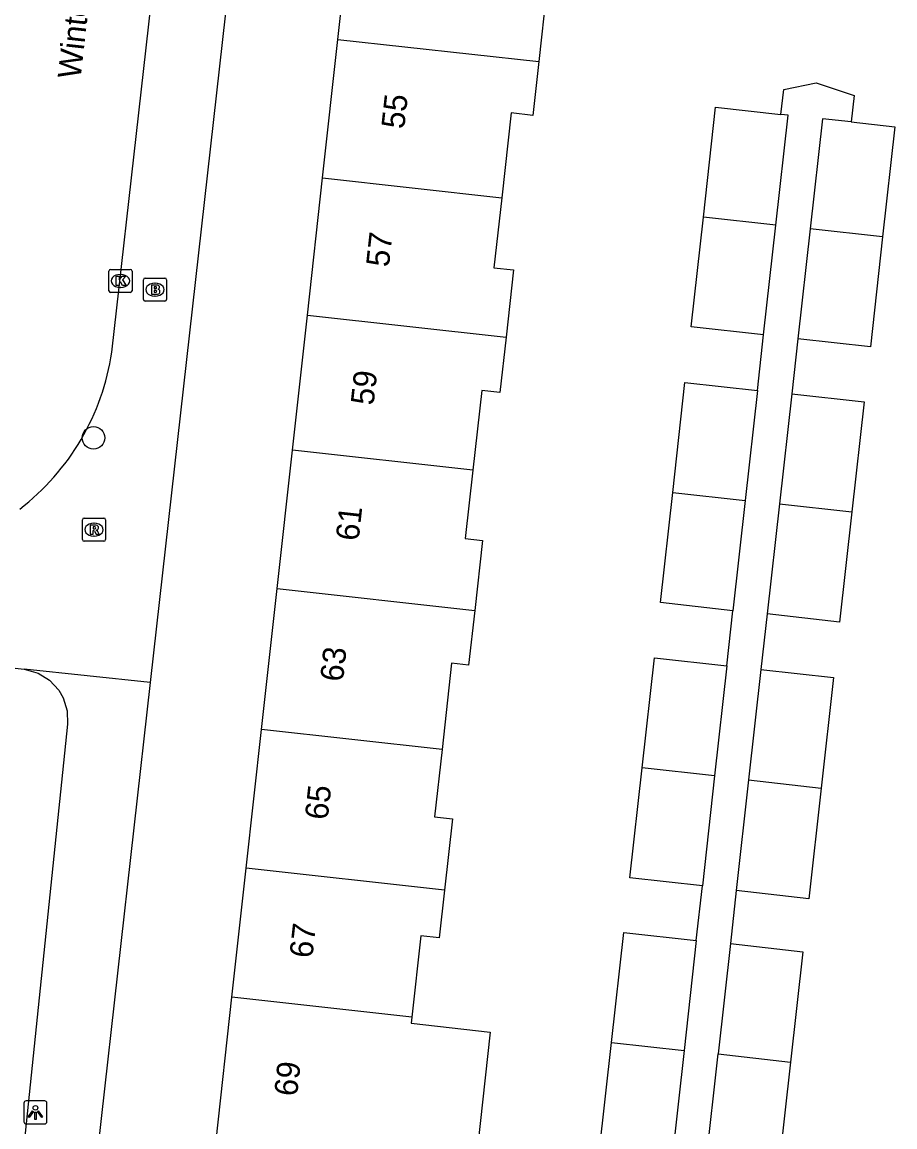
# Model space of a CAD drawing. Extents: x 162026 to 163499, y 387297 to 388169.
# Drawn here: x 162419.53 to 162457.36, y 387650.92 to 387698.78 of the extents above; entities that cross this region are included whole.
import ezdxf

# ---------------------------------------------------------------- set-up
doc = ezdxf.new("R2010")
doc.units = 0
for name, color, linetype in [('IMGEO_Boom', 7, 'Continuous'), ('IMGEO_Brandkraan', 7, 'Continuous'), ('IMGEO_Kolk', 7, 'Continuous'), ('IMGEO_Lichtpunt', 7, 'Continuous'), ('IMGEO_Openbare_ruimte_label', 7, 'Continuous'), ('IMGEO_Pand', 7, 'Continuous'), ('IMGEO_Pand_nummerreeks', 7, 'Continuous'), ('IMGEO_Rijbaan_lokaal_open', 7, 'Continuous'), ('IMGEO_Rioolput', 7, 'Continuous'), ('IMGEO_Voetpad_open', 7, 'Continuous')]:
    doc.layers.add(name, color=color, linetype=linetype)

msp = doc.modelspace()

# ---------------------------------------------------------------- linework, layer by layer
at = {"layer": 'IMGEO_Boom'}
msp.add_circle((162422.629, 387680.775), 0.489, dxfattribs=at)
at = {"layer": 'IMGEO_Brandkraan'}
for p, q in [((162424.79, 387686.769), (162424.79, 387687.621)), ((162424.865, 387687.695), (162425.717, 387687.695)), ((162425.791, 387687.621), (162425.791, 387686.769)), ((162425.278, 387687.475), (162425.303, 387687.475)), ((162425.717, 387686.695), (162424.865, 387686.695)), ((162425.301, 387686.915), (162425.276, 387686.915))]:
    msp.add_line(p, q, dxfattribs=at)
for points in [[(162424.79, 387686.769), (162424.79, 387687.621)], [(162424.865, 387687.695), (162425.717, 387687.695)], [(162425.791, 387687.621), (162425.791, 387686.769)], [(162425.138, 387687.395), (162425.138, 387686.995), (162425.351, 387686.995)], [(162425.369, 387687.395), (162425.138, 387687.395)], [(162425.317, 387687.314), (162425.263, 387687.314), (162425.263, 387687.238)], [(162425.263, 387687.238), (162425.316, 387687.238)], [(162425.325, 387687.162), (162425.263, 387687.162), (162425.263, 387687.081)], [(162425.263, 387687.081), (162425.325, 387687.081)], [(162425.717, 387686.695), (162424.865, 387686.695)]]:
    msp.add_lwpolyline(points, dxfattribs=at)
for centre, radius, start, end in [((162424.867, 387687.619), 0.0765, 91.552, 178.448), ((162424.867, 387687.619), 0.0765, 91.552, 178.448), ((162425.715, 387687.619), 0.0765, 1.552, 88.448), ((162425.715, 387687.619), 0.0765, 1.552, 88.448), ((162425.318, 387687.276), 0.0379, 267.8285, 90.9355), ((162425.326, 387687.121), 0.0404, 269.8759, 90.5077), ((162425.373, 387687.25), 0.145, 59.4692, 91.5367), ((162425.398, 387687.297), 0.0922, 285.5137, 58.1501), ((162425.403, 387687.105), 0.105, 301.3115, 78.989), ((162424.867, 387686.771), 0.0765, 181.552, 268.448), ((162424.867, 387686.771), 0.0765, 181.552, 268.448), ((162425.357, 387687.246), 0.251, 268.6676, 293.5347), ((162425.715, 387686.771), 0.0765, 271.552, 358.448), ((162425.715, 387686.771), 0.0765, 271.552, 358.448)]:
    msp.add_arc(centre, radius, start, end, dxfattribs=at)
for centre, major_axis, ratio, start_param, end_param in [((162425.277, 387687.195), (-0.387, 0.002), 0.722429, 4.712389, 7.853982), ((162425.302, 387687.195), (-0.39, 0.002), 0.717154, 1.570796, 4.712389)]:
    msp.add_ellipse(centre, major_axis=major_axis, ratio=ratio, start_param=start_param, end_param=end_param, dxfattribs=at)
at = {"layer": 'IMGEO_Kolk'}
for p, q in [((162423.295, 387687.146), (162423.295, 387687.998)), ((162423.37, 387688.072), (162424.222, 387688.072)), ((162424.296, 387687.998), (162424.296, 387687.146)), ((162423.783, 387687.852), (162423.808, 387687.852)), ((162424.222, 387687.072), (162423.37, 387687.072)), ((162423.806, 387687.292), (162423.781, 387687.292))]:
    msp.add_line(p, q, dxfattribs=at)
for points in [[(162423.295, 387687.146), (162423.295, 387687.998)], [(162423.37, 387688.072), (162424.222, 387688.072)], [(162424.296, 387687.998), (162424.296, 387687.146)], [(162423.616, 387687.772), (162423.739, 387687.772), (162423.739, 387687.621), (162423.869, 387687.772), (162424.033, 387687.772), (162423.887, 387687.621), (162424.04, 387687.372), (162423.888, 387687.372), (162423.803, 387687.536), (162423.739, 387687.469), (162423.739, 387687.372), (162423.616, 387687.372), (162423.616, 387687.772)], [(162424.222, 387687.072), (162423.37, 387687.072)]]:
    msp.add_lwpolyline(points, dxfattribs=at)
for centre, start, end in [((162423.372, 387687.996), 91.552, 178.448), ((162423.372, 387687.996), 91.552, 178.448), ((162424.22, 387687.996), 1.552, 88.448), ((162424.22, 387687.996), 1.552, 88.448), ((162423.372, 387687.148), 181.552, 268.448), ((162423.372, 387687.148), 181.552, 268.448), ((162424.22, 387687.148), 271.552, 358.448), ((162424.22, 387687.148), 271.552, 358.448)]:
    msp.add_arc(centre, 0.0765, start, end, dxfattribs=at)
for centre, major_axis, ratio, start_param, end_param in [((162423.782, 387687.572), (-0.387, 0.002), 0.722429, 4.712389, 7.853982), ((162423.807, 387687.572), (-0.39, 0.002), 0.717154, 1.570796, 4.712389)]:
    msp.add_ellipse(centre, major_axis=major_axis, ratio=ratio, start_param=start_param, end_param=end_param, dxfattribs=at)
at = {"layer": 'IMGEO_Lichtpunt'}
for p, q in [((162419.612, 387651.95), (162419.612, 387651.143)), ((162419.612, 387651.95), (162419.612, 387651.143)), ((162420.514, 387652.045), (162419.706, 387652.045)), ((162420.514, 387652.045), (162419.706, 387652.045)), ((162420.608, 387651.143), (162420.608, 387651.95)), ((162420.608, 387651.143), (162420.608, 387651.95)), ((162419.706, 387651.049), (162420.514, 387651.049)), ((162419.706, 387651.049), (162420.514, 387651.049))]:
    msp.add_line(p, q, dxfattribs=at)
for points in [[(162419.986, 387651.614), (162420.025, 387651.586), (162419.837, 387651.324), (162419.799, 387651.351), (162419.986, 387651.614)], [(162420.198, 387651.586), (162420.236, 387651.613), (162420.423, 387651.351), (162420.384, 387651.323), (162420.198, 387651.586)], [(162420.088, 387651.566), (162420.135, 387651.566), (162420.135, 387651.244), (162420.088, 387651.244), (162420.088, 387651.566)]]:
    msp.add_lwpolyline(points, dxfattribs=at)
msp.add_circle((162420.111, 387651.748), 0.0994, dxfattribs=at)
for centre, start, end in [((162419.706, 387651.95), 90, 180), ((162419.706, 387651.95), 90, 180), ((162420.514, 387651.95), 0, 90), ((162420.514, 387651.95), 0, 90), ((162419.706, 387651.143), 180, 270), ((162419.706, 387651.143), 180, 270), ((162420.514, 387651.143), 270, 0), ((162420.514, 387651.143), 270, 360)]:
    msp.add_arc(centre, 0.0946, start, end, dxfattribs=at)
at = {"layer": 'IMGEO_Pand'}
for points in [[(162433.221, 387698.036), (162433.915, 387704.295), (162438.885, 387703.744), (162441.722, 387703.429), (162441.366, 387700.218), (162442.261, 387700.119), (162441.924, 387697.072)], [(162432.557, 387692.036), (162433.221, 387698.036)], [(162433.221, 387698.036), (162441.924, 387697.072)], [(162441.924, 387697.072), (162441.666, 387694.743), (162440.726, 387694.847), (162440.319, 387691.175)], [(162449.057, 387690.338), (162449.586, 387695.099), (162452.42, 387694.784)], [(162452.197, 387689.989), (162452.727, 387694.75), (162452.42, 387694.784)], [(162455.462, 387694.457), (162454.216, 387694.596), (162453.684, 387689.825)], [(162455.462, 387694.457), (162457.357, 387694.245), (162456.824, 387689.475)], [(162431.898, 387686.091), (162432.557, 387692.036)], [(162432.557, 387692.036), (162440.319, 387691.175)], [(162440.319, 387691.175), (162439.983, 387688.144), (162440.831, 387688.05), (162440.508, 387685.137)], [(162451.668, 387685.229), (162448.527, 387685.579), (162449.057, 387690.338)], [(162452.197, 387689.989), (162449.057, 387690.338)], [(162451.668, 387685.229), (162452.197, 387689.989)], [(162453.684, 387689.825), (162453.153, 387685.07)], [(162456.824, 387689.475), (162456.293, 387684.719), (162453.153, 387685.07)], [(162456.824, 387689.475), (162453.684, 387689.825)], [(162431.25, 387680.243), (162431.898, 387686.091)], [(162431.898, 387686.091), (162440.508, 387685.137)], [(162440.508, 387685.137), (162440.243, 387682.739), (162439.449, 387682.827), (162439.067, 387679.377)], [(162447.729, 387678.404), (162448.259, 387683.175), (162451.4, 387682.825)], [(162451.4, 387682.825), (162450.869, 387678.055)], [(162452.886, 387682.687), (162452.354, 387677.917)], [(162452.886, 387682.687), (162456.027, 387682.336), (162455.494, 387677.566)], [(162430.585, 387674.243), (162431.25, 387680.243)], [(162439.067, 387679.377), (162431.25, 387680.243)], [(162439.067, 387679.377), (162438.738, 387676.41), (162439.482, 387676.327), (162439.146, 387673.294)], [(162450.338, 387673.285), (162447.198, 387673.634), (162447.729, 387678.404)], [(162447.729, 387678.404), (162450.869, 387678.055)], [(162450.869, 387678.055), (162450.338, 387673.285)], [(162452.354, 387677.917), (162451.821, 387673.144)], [(162455.494, 387677.566), (162454.961, 387672.794), (162451.821, 387673.144)], [(162452.354, 387677.917), (162455.494, 387677.566)], [(162429.909, 387668.141), (162430.585, 387674.243)], [(162430.585, 387674.243), (162439.146, 387673.294)], [(162439.146, 387673.294), (162438.883, 387670.925), (162438.147, 387671.007), (162437.733, 387667.274)], [(162446.401, 387666.478), (162446.932, 387671.249), (162450.073, 387670.899)], [(162450.073, 387670.899), (162449.542, 387666.128)], [(162451.553, 387670.744), (162451.018, 387665.954)], [(162451.553, 387670.744), (162454.693, 387670.393), (162454.159, 387665.603)], [(162429.243, 387662.133), (162429.909, 387668.141)], [(162437.733, 387667.274), (162429.909, 387668.141)], [(162437.733, 387667.274), (162437.41, 387664.357), (162438.18, 387664.271), (162437.838, 387661.181)], [(162449.012, 387661.368), (162445.872, 387661.718), (162446.401, 387666.478)], [(162449.542, 387666.128), (162446.401, 387666.478)], [(162449.542, 387666.128), (162449.012, 387661.368)], [(162451.018, 387665.954), (162450.482, 387661.156)], [(162454.159, 387665.603), (162453.623, 387660.805), (162450.482, 387661.156)], [(162451.018, 387665.954), (162454.159, 387665.603)], [(162428.623, 387656.538), (162429.243, 387662.133)], [(162437.838, 387661.181), (162429.243, 387662.133)], [(162437.838, 387661.181), (162437.608, 387659.108), (162436.819, 387659.195), (162436.429, 387655.673)], [(162445.077, 387654.579), (162445.608, 387659.349), (162448.749, 387659)], [(162448.749, 387659), (162448.218, 387654.229)], [(162450.226, 387658.862), (162449.692, 387654.082)], [(162450.226, 387658.862), (162453.367, 387658.511), (162452.833, 387653.731)], [(162427.936, 387650.339), (162428.623, 387656.538)], [(162436.429, 387655.673), (162428.623, 387656.538)], [(162436.429, 387655.673), (162436.4, 387655.41), (162439.82, 387655.031), (162439.163, 387649.095), (162436.58, 387649.381)], [(162447.686, 387649.449), (162444.545, 387649.799), (162445.077, 387654.579)], [(162445.077, 387654.579), (162448.218, 387654.229)], [(162448.218, 387654.229), (162447.686, 387649.449)], [(162449.158, 387649.292), (162449.692, 387654.082)], [(162449.692, 387654.082), (162452.833, 387653.731)], [(162452.833, 387653.731), (162452.298, 387648.942), (162449.158, 387649.292)]]:
    msp.add_lwpolyline(points, dxfattribs=at)
at = {"layer": 'IMGEO_Rijbaan_lokaal_open'}
msp.add_lwpolyline([(162423.42, 387684.486), (162425.761, 387705.232), (162426.424, 387711.183), (162428.221, 387727.308)], dxfattribs=at)
msp.add_arc((162413.025, 387686.018), 10.508, 307.5393, 351.6173, dxfattribs=at)
at = {"layer": 'IMGEO_Rioolput'}
for p, q in [((162422.148, 387676.37), (162422.148, 387677.222)), ((162422.223, 387677.296), (162423.075, 387677.296)), ((162422.636, 387677.076), (162422.661, 387677.076)), ((162423.149, 387677.222), (162423.149, 387676.37)), ((162422.659, 387676.516), (162422.634, 387676.516)), ((162423.075, 387676.296), (162422.223, 387676.296))]:
    msp.add_line(p, q, dxfattribs=at)
for points in [[(162422.148, 387676.37), (162422.148, 387677.222)], [(162422.223, 387677.296), (162423.075, 387677.296)], [(162422.737, 387676.994), (162422.485, 387676.996), (162422.485, 387676.596)], [(162423.149, 387677.222), (162423.149, 387676.37)], [(162422.485, 387676.596), (162422.609, 387676.596), (162422.609, 387676.758), (162422.62, 387676.758)], [(162422.663, 387676.915), (162422.609, 387676.915), (162422.609, 387676.834)], [(162422.609, 387676.834), (162422.661, 387676.834)], [(162422.667, 387676.729), (162422.738, 387676.596), (162422.878, 387676.596), (162422.813, 387676.722)], [(162423.075, 387676.296), (162422.223, 387676.296)]]:
    msp.add_lwpolyline(points, dxfattribs=at)
for centre, radius, start, end in [((162422.225, 387677.22), 0.0765, 91.552, 178.448), ((162422.225, 387677.22), 0.0765, 91.552, 178.448), ((162422.736, 387676.884), 0.109, 350.3612, 89.416), ((162423.073, 387677.22), 0.0765, 1.552, 88.448), ((162423.073, 387677.22), 0.0765, 1.552, 88.448), ((162422.619, 387676.705), 0.0533, 26.0293, 88.6989), ((162422.645, 387677.023), 0.19, 274.7715, 282.9687), ((162422.669, 387676.819), 0.0964, 77.0061, 93.1865), ((162422.683, 387676.876), 0.0378, 276.6634, 79.6772), ((162422.734, 387676.884), 0.112, 277.5842, 350.9817), ((162422.718, 387676.669), 0.108, 29.5134, 73.7905), ((162422.225, 387676.372), 0.0765, 181.552, 268.448), ((162422.225, 387676.372), 0.0765, 181.552, 268.448), ((162423.073, 387676.372), 0.0765, 271.552, 358.448), ((162423.073, 387676.372), 0.0765, 271.552, 358.448)]:
    msp.add_arc(centre, radius, start, end, dxfattribs=at)
for centre, major_axis, ratio, start_param, end_param in [((162422.635, 387676.796), (-0.387, 0.002), 0.722429, 4.712389, 7.853982), ((162422.66, 387676.796), (-0.39, 0.002), 0.717154, 1.570796, 4.712389)]:
    msp.add_ellipse(centre, major_axis=major_axis, ratio=ratio, start_param=start_param, end_param=end_param, dxfattribs=at)
at = {"layer": 'IMGEO_Voetpad_open'}
for points in [[(162432.585, 387742.149), (162433.168, 387742.074), (162425.088, 387670.179)], [(162452.42, 387694.784), (162452.54, 387695.863), (162453.951, 387696.158), (162455.587, 387695.598), (162455.462, 387694.457)], [(162451.4, 387682.825), (162451.668, 387685.229)], [(162453.153, 387685.07), (162452.886, 387682.687)], [(162393.448, 387673.699), (162419.619, 387670.747)], [(162450.073, 387670.899), (162450.338, 387673.285)], [(162451.821, 387673.144), (162451.553, 387670.744)], [(162419.619, 387670.747), (162420.231, 387670.574), (162420.724, 387670.268), (162421.118, 387669.842), (162421.311, 387669.506), (162421.482, 387668.951), (162421.5, 387668.371), (162419.244, 387646.605)], [(162425.088, 387670.179), (162419.619, 387670.747)], [(162425.088, 387670.179), (162422.257, 387644.984)], [(162448.749, 387659), (162449.012, 387661.368)], [(162450.482, 387661.156), (162450.226, 387658.862)]]:
    msp.add_lwpolyline(points, dxfattribs=at)

# ---------------------------------------------------------------- texts
at = {"layer": 'IMGEO_Openbare_ruimte_label'}
msp.add_text('Winterjanstraat', height=1, rotation=83.6282, dxfattribs=at).set_placement((162422.065, 387696.298))
at = {"layer": 'IMGEO_Pand_nummerreeks'}
for s, rotation, p in [('55', 83.6766, (162436.089, 387694.131)), ('57', 83.6766, (162435.426, 387688.144)), ('59', 83.6766, (162434.762, 387682.156)), ('61', 83.6766, (162434.112, 387676.281)), ('63', 83.6766, (162433.435, 387670.181)), ('65', 83.6766, (162432.772, 387664.194)), ('67', 83.6766, (162432.108, 387658.206)), ('69', 83.6748, (162431.444, 387652.219))]:
    msp.add_text(s, height=1, rotation=rotation, dxfattribs=at).set_placement(p)

doc.saveas('drawing.dxf')
